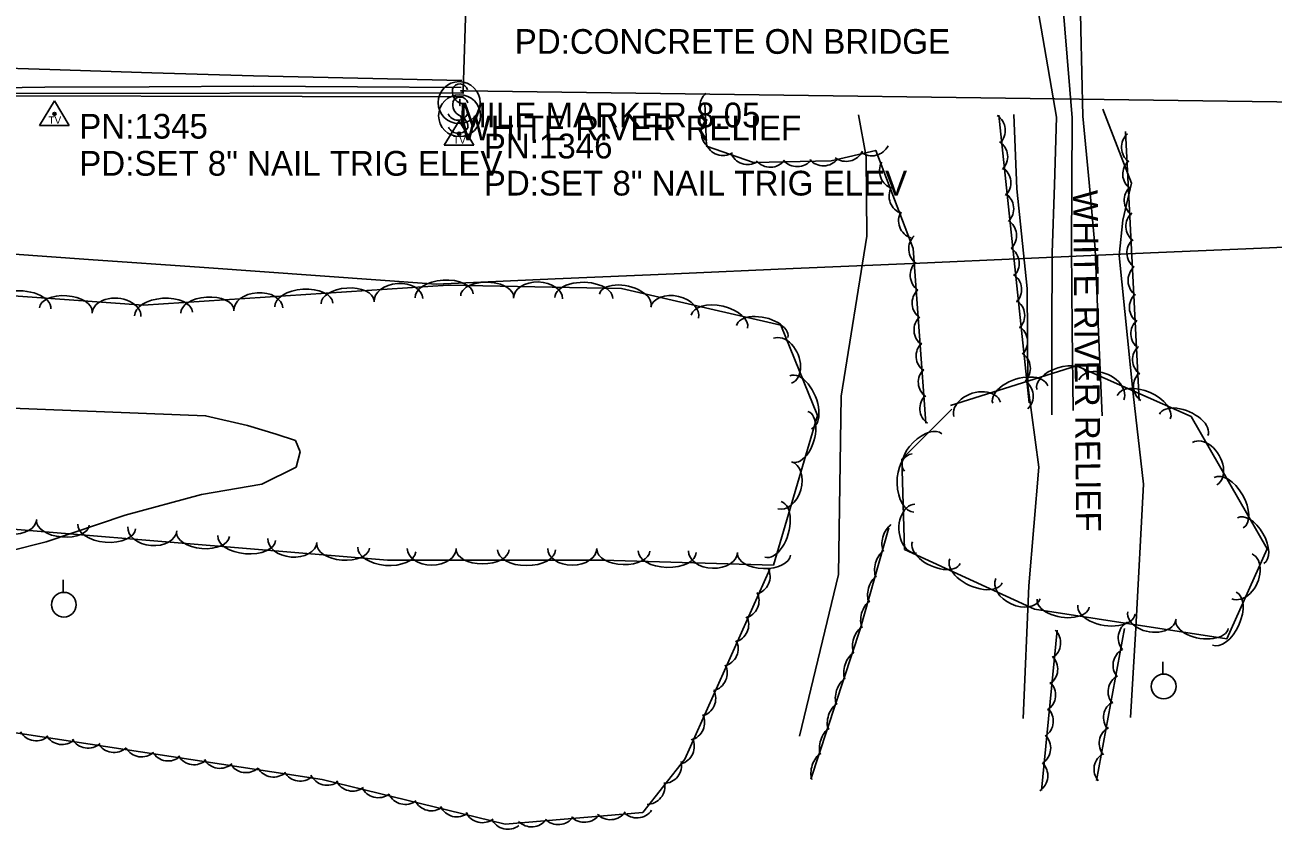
# Model space of a CAD drawing. Extents: x 1441650 to 1491889, y 345904 to 358319.
# Drawn here: x 1482250.7 to 1482503.1, y 345952.8 to 346115.6 of the extents above; entities that cross this region are included whole.
import ezdxf

# ---------------------------------------------------------------- set-up
doc = ezdxf.new("R2010")
doc.units = 0
for name, color, linetype in [('S_BRIDGE', 7, 'Continuous'), ('S_DITCHLINE', 7, 'Continuous'), ('S_EDGE_PAVEMENT', 7, 'Continuous'), ('S_GUARDRAIL', 7, 'Continuous'), ('S_MSC_PT_SYM', 7, 'Continuous'), ('S_PRIMARY_CTL_ANNOT', 7, 'Continuous'), ('S_RDW_PT_SYM', 7, 'Continuous'), ('S_SECONDARY_CTL', 7, 'Continuous'), ('S_SECONDARY_CTL_ANNOT', 7, 'Continuous'), ('S_SHOULDER', 7, 'Continuous'), ('S_SIGN', 7, 'Continuous'), ('S_SIGN_ANNOT', 7, 'Continuous'), ('S_STR_PT_SYM', 7, 'Continuous'), ('S_STREAM', 7, 'Continuous'), ('S_STREAM_ANNOT', 7, 'Continuous'), ('S_TRAILS', 7, 'Continuous'), ('S_TREE', 7, 'Continuous'), ('S_UTILITY_POLE', 7, 'Continuous')]:
    doc.layers.add(name, color=color, linetype=linetype)

msp = doc.modelspace()

# ---------------------------------------------------------------- linework, layer by layer
at = {"layer": 'S_BRIDGE'}
for p, q in [((1482339.33, 346102.26), (1482340.24, 346130.26)), ((1482513.36, 346099.93), (1482339.33, 346102.26))]:
    msp.add_line(p, q, dxfattribs=at)
at = {"layer": 'S_DITCHLINE'}
for points in [[(1482462.69, 346037.61), (1482462.53, 346054.05), (1482462.36, 346070.5), (1482462.45, 346083.66), (1482462.54, 346096.81), (1482461.04, 346114.8), (1482459.54, 346132.78), (1482459.41, 346145.77), (1482459.28, 346158.76), (1482457.53, 346173.64), (1482455.79, 346188.53)], [(1482458.41, 346036.73), (1482458.44, 346053.13), (1482458.47, 346069.54), (1482458.92, 346083.24), (1482459.38, 346096.95), (1482456.23, 346114.93), (1482453.08, 346132.9), (1482452.05, 346157.64), (1482452.68, 346171.86), (1482453.31, 346186.08)], [(1482468.57, 346036.53), (1482467.88, 346053.44), (1482467.2, 346070.34), (1482465.94, 346083.75), (1482464.67, 346097.16), (1482464.3, 346114.68), (1482463.93, 346132.19), (1482464.54, 346146.13), (1482465.15, 346160.06), (1482461.16, 346174.16), (1482457.16, 346188.26)]]:
    msp.add_lwpolyline(points, dxfattribs=at)
at = {"layer": 'S_EDGE_PAVEMENT'}
msp.add_lwpolyline([(1481976.73, 346121.08), (1482000.74, 346119.48), (1482025.26, 346118), (1482049.78, 346116.52), (1482074.55, 346115.05), (1482099.33, 346113.59), (1482112.88, 346112.88), (1482126.43, 346112.18), (1482139.99, 346111.48), (1482153.54, 346110.78), (1482178.5, 346109.58), (1482203.46, 346108.38), (1482216.53, 346107.92), (1482229.61, 346107.47), (1482242.69, 346107.01), (1482255.77, 346106.56), (1482276.37, 346105.93), (1482296.97, 346105.29), (1482318.03, 346104.82), (1482339.08, 346104.34)], dxfattribs=at)
at = {"layer": 'S_GUARDRAIL'}
msp.add_line((1482212.27, 346101.67), (1482339.11, 346101.9), dxfattribs=at)
msp.add_lwpolyline([(1482339.41, 346101.08), (1482208.88, 346101.33), (1482185.59, 346099.26)], dxfattribs=at)
at = {"layer": 'S_MSC_PT_SYM'}
for points in [[(1482338.7, 346100.53), (1482338.7, 346100.58), (1482338.7, 346100.53), (1482338.65, 346100.53), (1482338.7, 346100.53), (1482338.7, 346100.48), (1482338.7, 346100.53), (1482338.75, 346100.53)], [(1482338.69, 346099.34), (1482338.69, 346099.39), (1482338.69, 346099.34), (1482338.64, 346099.34), (1482338.69, 346099.34), (1482338.69, 346099.29), (1482338.69, 346099.34), (1482338.74, 346099.34)], [(1482339.19, 346099.2), (1482339.19, 346099.25), (1482339.19, 346099.2), (1482339.14, 346099.2), (1482339.19, 346099.2), (1482339.19, 346099.15), (1482339.19, 346099.2), (1482339.24, 346099.2)], [(1482339.07, 346095.59), (1482339.07, 346095.64), (1482339.07, 346095.59), (1482339.02, 346095.59), (1482339.07, 346095.59), (1482339.07, 346095.54), (1482339.07, 346095.59), (1482339.12, 346095.59)]]:
    msp.add_lwpolyline(points, dxfattribs=at)
at = {"layer": 'S_RDW_PT_SYM'}
msp.add_lwpolyline([(1482339.11, 346101.9), (1482339.11, 346101.95), (1482339.11, 346101.9), (1482339.06, 346101.9), (1482339.11, 346101.9), (1482339.11, 346101.85), (1482339.11, 346101.9), (1482339.16, 346101.9)], dxfattribs=at)
at = {"layer": 'S_SECONDARY_CTL'}
for p, q in [((1482256.69, 346100.22), (1482253.68, 346095.27)), ((1482256.69, 346100.22), (1482259.63, 346095.27)), ((1482253.68, 346095.27), (1482259.63, 346095.27)), ((1482338.53, 346096.21), (1482335.52, 346091.26)), ((1482338.53, 346096.21), (1482341.48, 346091.26)), ((1482335.52, 346091.26), (1482341.48, 346091.26))]:
    msp.add_line(p, q, dxfattribs=at)
for centre, radius in [((1482256.69, 346097.61), 0.311), ((1482256.69, 346097.61), 0.183), ((1482256.69, 346097.61), 0.103), ((1482338.53, 346093.6), 0.311), ((1482338.53, 346093.6), 0.183), ((1482338.53, 346093.6), 0.103)]:
    msp.add_circle(centre, radius, dxfattribs=at)
at = {"layer": 'S_SHOULDER'}
msp.add_lwpolyline([(1481976.15, 346111.83), (1482000.34, 346110.28), (1482024.98, 346108.83), (1482049.62, 346107.38), (1482062.31, 346106.59), (1482075, 346105.8), (1482087.69, 346105.01), (1482100.39, 346104.22), (1482113.99, 346103.53), (1482127.6, 346102.84), (1482141.21, 346102.14), (1482154.82, 346101.45), (1482169.25, 346101.21), (1482183.68, 346100.97), (1482199.06, 346102.29), (1482212.98, 346102.47), (1482226.91, 346102.65), (1482240.83, 346102.83), (1482254.75, 346103.01), (1482275.84, 346103.1), (1482296.94, 346103.19), (1482317.94, 346103.08), (1482338.94, 346102.96)], dxfattribs=at)
at = {"layer": 'S_SIGN'}
for p, q in [((1482338.69, 346099.34), (1482338.7, 346100.53)), ((1482339.07, 346095.59), (1482339.19, 346099.2))]:
    msp.add_line(p, q, dxfattribs=at)
for centre in [(1482338.53, 346099.89), (1482338.62, 346097.25)]:
    msp.add_circle(centre, 4.24, dxfattribs=at)
for centre, radius, start, end in [((1482339.7, 346102.15), 2.55, 167.1196, 241.9813), ((1482338.66, 346102.05), 1.62, 16.5258, 156.8957), ((1482339.79, 346099.51), 2.55, 167.1196, 241.9813), ((1482338.75, 346099.41), 1.62, 16.5258, 156.8957), ((1482338.27, 346098.5), 2.17, 204.641, 335.359), ((1482337.83, 346097.61), 2.38, 358.6529, 73.7063), ((1482338.36, 346095.85), 2.17, 204.641, 335.359), ((1482337.92, 346094.97), 2.38, 358.6529, 73.7063)]:
    msp.add_arc(centre, radius, start, end, dxfattribs=at)
at = {"layer": 'S_STR_PT_SYM'}
msp.add_lwpolyline([(1482339.33, 346102.26), (1482339.33, 346102.76), (1482339.33, 346102.26), (1482338.83, 346102.26), (1482339.33, 346102.26), (1482339.33, 346101.76), (1482339.33, 346102.26), (1482339.83, 346102.26)], dxfattribs=at)
at = {"layer": 'S_STREAM'}
for points in [[(1482450.69, 346097.51), (1482451.33, 346082.47), (1482453.44, 346062.31), (1482453.56, 346042.77), (1482455.77, 346026.13), (1482453.79, 346002.14), (1482452.63, 345975.3)], [(1482474.34, 345975.51), (1482475.37, 345993.58), (1482476.93, 346022.7), (1482474.86, 346040.99), (1482472.02, 346069), (1482472.77, 346076.12), (1482474.49, 346083.59), (1482468.73, 346098.55)], [(1482241.2, 346038.36), (1482287.24, 346036.56), (1482295.75, 346034.6), (1482301.51, 346032.86), (1482305.42, 346031.54), (1482306.35, 346029.28), (1482305.55, 346026.17), (1482298.63, 346022.73), (1482286.41, 346020.62), (1482270.98, 346016.47), (1482254.99, 346011.02), (1482239.95, 346007.26)]]:
    msp.add_lwpolyline(points, dxfattribs=at)
at = {"layer": 'S_TRAILS'}
msp.add_lwpolyline([(1482407.37, 345971.72), (1482415.23, 346004.46), (1482415.82, 346040.49), (1482421.01, 346072.89), (1482420.84, 346088.93), (1482419.3, 346097.41)], dxfattribs=at)
at = {"layer": 'S_TREE'}
for points in [[(1482432.9, 346035.02), (1482430.34, 346070.41), (1482422.78, 346090.22), (1482413.76, 346088.12), (1482398.09, 346087.77), (1482388.56, 346091.11), (1482388.21, 346099.85)], [(1482447.71, 346097.34), (1482453.8, 346039.18)], [(1482476.04, 346039.61), (1482473.34, 346094.04)], [(1481947.4, 346054.76), (1481952.67, 346077.32), (1481966.17, 346089.42), (1482040.52, 346083.45), (1482117.14, 346075.18), (1482200.67, 346064.28), (1482274.64, 346058.94), (1482336.34, 346062.96), (1482371.34, 346062.31), (1482403.59, 346054.88), (1482410.98, 346036.6), (1482402.11, 346006.35), (1482367.53, 346007.32), (1482324.01, 346007.37), (1482213.19, 346016.51), (1482173.46, 346018.85), (1482093.9, 346037.14), (1482035.66, 346026.88), (1482004.43, 346029.84), (1481951.05, 346042.14), (1481945.18, 346054.12)], [(1481982.31, 346088.29), (1482005.75, 346086.61), (1482029.18, 346084.94), (1482052.62, 346083.26), (1482076.06, 346081.59), (1482099.49, 346079.91), (1482122.93, 346078.24), (1482146.37, 346076.56), (1482169.8, 346074.89), (1482193.24, 346073.21), (1482216.68, 346071.54), (1482240.11, 346069.87), (1482263.55, 346068.19), (1482286.99, 346066.52), (1482310.42, 346064.84), (1482333.86, 346063.17), (1482357.94, 346064.22), (1482382.03, 346065.27), (1482406.11, 346066.32), (1482430.2, 346067.38), (1482454.28, 346068.43), (1482478.37, 346069.48), (1482502.45, 346070.53), (1482526.54, 346071.59)], [(1481982.31, 346088.29), (1482005.75, 346086.61), (1482029.18, 346084.94), (1482052.62, 346083.26), (1482076.06, 346081.59), (1482099.49, 346079.91), (1482122.93, 346078.24), (1482146.37, 346076.56), (1482169.8, 346074.89), (1482193.24, 346073.21), (1482216.68, 346071.54), (1482240.11, 346069.87), (1482263.55, 346068.19), (1482286.99, 346066.52), (1482310.42, 346064.84), (1482333.86, 346063.17), (1482357.94, 346064.22), (1482382.03, 346065.27), (1482406.11, 346066.32), (1482430.2, 346067.38), (1482454.28, 346068.43), (1482478.37, 346069.48), (1482502.45, 346070.53), (1482526.54, 346071.59)], [(1482437.9, 346038.65), (1482463.4, 346046.62), (1482486.58, 346036.37), (1482501.99, 346009.66), (1482493.78, 345991.45), (1482454.9, 345997.42), (1482428.61, 346009.5), (1482428.09, 346027.78), (1482438.16, 346037.89)], [(1482409.68, 345963.02), (1482419.64, 345993.37), (1482425.47, 346013.88)], [(1482401.37, 346005.5), (1482384.21, 345967.07), (1482375.66, 345956.28), (1482347.85, 345953.95), (1482310.81, 345962.95), (1482240.34, 345973.71), (1482129.66, 345983.34), (1482082.62, 345982.37), (1482022.77, 345984.3), (1481947.65, 345989.01), (1481866.38, 345990.24), (1481829.87, 345994.64)], [(1482459.47, 345993.17), (1482456.35, 345960.72)], [(1482467.45, 345962.78), (1482473.12, 345993.53)]]:
    msp.add_lwpolyline(points, dxfattribs=at)
for centre, start, end in [((1482445.36, 346094.25), 315.1802, 56.7771), ((1482476.13, 346090.87), 132.0452, 233.6421), ((1482445.84, 346088.94), 315.1802, 56.7771), ((1482476.39, 346085.43), 132.0452, 233.6421), ((1482446.47, 346083.69), 315.1802, 56.7771), ((1482476.69, 346080.14), 132.0452, 233.6421), ((1482447.06, 346078.42), 315.1802, 56.7771), ((1482477.03, 346074.87), 132.0452, 233.6421), ((1482447.62, 346073.01), 315.1802, 56.7771), ((1482477.22, 346069.53), 132.0452, 233.6421), ((1482448.17, 346067.39), 315.1802, 56.7771), ((1482448.66, 346062.08), 315.1802, 56.7771), ((1482477.46, 346063.89), 132.0452, 233.6421), ((1482449.28, 346056.83), 315.1802, 56.7771), ((1482477.73, 346058.46), 132.0452, 233.6421), ((1482449.87, 346051.56), 315.1802, 56.7771), ((1482478.03, 346053.16), 132.0452, 233.6421), ((1482478.37, 346047.89), 132.0452, 233.6421), ((1482450.43, 346046.15), 315.1802, 56.7771), ((1482478.56, 346042.56), 132.0452, 233.6421), ((1482450.99, 346040.53), 315.1802, 56.7771), ((1482397.79, 346004.01), 285.1368, 26.7337), ((1482395.55, 345999.17), 285.1368, 26.7337), ((1482393.46, 345994.32), 285.1368, 26.7337), ((1482456.55, 345990.62), 303.7113, 45.3082), ((1482391.33, 345989.46), 285.1368, 26.7337), ((1482455.96, 345985.31), 303.7113, 45.3082), ((1482389.11, 345984.49), 285.1368, 26.7337), ((1482455.53, 345980.05), 303.7113, 45.3082), ((1482386.78, 345979.35), 285.1368, 26.7337), ((1482455.06, 345974.77), 303.7113, 45.3082), ((1482384.54, 345974.51), 285.1368, 26.7337), ((1482382.45, 345969.66), 285.1368, 26.7337), ((1482454.54, 345969.35), 303.7113, 45.3082), ((1482453.96, 345963.73), 303.7113, 45.3082)]:
    msp.add_arc(centre, 3.64, start, end, dxfattribs=at)
for centre, major_axis, ratio, start_param, end_param in [((1482390.85, 346099.13), (-2.96, -2.13), 0.981702, 4.82218, 6.595381), ((1482391.1, 346093.9), (-2.96, -2.13), 0.981702, 4.82218, 6.595381), ((1482391.9, 346092.83), (0.45, -3.62), 0.993867, 4.938912, 6.712112), ((1482416.83, 346091.64), (-0.33, 3.63), 0.998451, 2.393718, 4.166919), ((1482422.03, 346092.78), (-0.33, 3.63), 0.998451, 2.393718, 4.166919), ((1482396.89, 346091.01), (0.45, -3.62), 0.993867, 4.938912, 6.712112), ((1482401.47, 346090.47), (1.57, -3.29), 0.999436, 4.973415, 6.746615), ((1482406.91, 346090.59), (1.57, -3.29), 0.999436, 4.973415, 6.746615), ((1482412.21, 346090.75), (1.57, -3.29), 0.999436, 4.973415, 6.746615), ((1482427.18, 346086.02), (1.05, -3.49), 0.99479, 3.897486, 5.670686), ((1482429.12, 346080.94), (1.05, -3.49), 0.99479, 3.897486, 5.670686), ((1482431.04, 346075.99), (1.05, -3.49), 0.99479, 3.897486, 5.670686), ((1482433.08, 346070.29), (0.26, -3.63), 0.994619, 3.825789, 5.598989), ((1482433.39, 346064.96), (0.26, -3.63), 0.994619, 3.825789, 5.598989), ((1482307.13, 346058.95), (-5.86, -0.38), 0.545008, 3.141593, 6.283185), ((1482315.98, 346059.53), (-5.34, -0.35), 0.535715, 3.141593, 6.283185), ((1482326.28, 346059.94), (-4.94, -0.32), 0.678993, 3.141593, 6.283185), ((1482335.5, 346060.8), (-5.86, -0.38), 0.545008, 3.141593, 6.283185), ((1482344.19, 346060.71), (-5.35, 0.1), 0.53566, 3.141364, 6.282957), ((1482354.48, 346060.26), (-4.95, 0.09), 0.678923, 3.14121, 6.282802), ((1482363.74, 346060.35), (-5.87, 0.11), 0.544952, 3.141357, 6.28295), ((1482372.13, 346059.97), (-5.21, 1.19), 0.536313, 3.137188, 6.278781), ((1482250.12, 346058.61), (-5.85, 0.42), 0.544952, 3.141492, 6.283085), ((1482258.96, 346057.97), (-5.33, 0.38), 0.535659, 3.141496, 6.283088), ((1482269.22, 346056.97), (-4.94, 0.36), 0.678922, 3.14143, 6.283023), ((1482278.76, 346057.11), (-5.86, -0.38), 0.545008, 3.141593, 6.283185), ((1482287.61, 346057.68), (-5.34, -0.35), 0.535715, 3.141593, 6.283185), ((1482297.91, 346058.09), (-4.94, -0.32), 0.678993, 3.141593, 6.283185), ((1482382.1, 346057.41), (-4.83, 1.09), 0.679741, 3.134201, 6.275793), ((1482433.76, 346059.33), (0.26, -3.63), 0.994619, 3.825789, 5.598989), ((1482391.17, 346055.58), (-5.72, 1.3), 0.545617, 3.137048, 6.27864), ((1482399.81, 346053.59), (-5.21, 1.19), 0.536313, 3.137188, 6.278781), ((1482434.15, 346053.9), (0.26, -3.63), 0.994619, 3.825789, 5.598989), ((1482403.94, 346047.67), (-1.87, 4.53), 0.692101, 3.130199, 6.271792), ((1482434.57, 346048.61), (0.26, -3.63), 0.994619, 3.825789, 5.598989), ((1482407.61, 346039.28), (-2.2, 5.37), 0.555549, 3.134701, 6.276294), ((1482435.02, 346043.35), (0.26, -3.63), 0.994619, 3.825789, 5.598989), ((1482452.02, 346040.85), (-5.57, -1.76), 0.551334, 3.136196, 6.277789), ((1482460.44, 346043.48), (-5.07, -1.6), 0.541933, 3.136366, 6.277958), ((1482468.42, 346041.81), (-4.53, 2), 0.681167, 3.139251, 6.280844), ((1482476.99, 346038.3), (-5.37, 2.37), 0.546755, 3.140156, 6.281748), ((1482435.34, 346038.02), (0.26, -3.63), 0.994619, 3.825789, 5.598989), ((1482443.3, 346037.85), (-4.7, -1.5), 0.686859, 3.132734, 6.274327), ((1482407.52, 346032.31), (1.51, 5.13), 0.540548, 3.142157, 6.28375), ((1482485.1, 346034.72), (-4.89, 2.16), 0.537431, 3.1402, 6.281793), ((1482432.39, 346029.1), (-3.77, -3.79), 0.540601, 3.141593, 6.283185), ((1482489.33, 346026.86), (-2.48, 4.29), 0.68176, 3.139543, 6.281136), ((1482404.37, 346022.5), (1.4, 4.75), 0.685119, 3.142547, 6.284139), ((1482430.34, 346022.95), (0.17, -5.87), 0.548798, 3.141684, 6.283276), ((1482494.19, 346018.97), (-2.94, 5.08), 0.54723, 3.140336, 6.281928), ((1482402.01, 346013.55), (1.65, 5.63), 0.549926, 3.142175, 6.283768), ((1482430.87, 346013.7), (0.14, -4.95), 0.683714, 3.141741, 6.283334), ((1482248.15, 346015.99), (4.94, -0.41), 0.678926, 3.141593, 6.283185), ((1482258.39, 346014.89), (5.33, -0.44), 0.535662, 3.141593, 6.283185), ((1482267.23, 346014.16), (5.85, -0.48), 0.544955, 3.141593, 6.283185), ((1482426.57, 346011.49), (-1.14, -3.46), 0.650493, 3.889352, 5.662553), ((1482498.62, 346011.29), (-2.68, 4.63), 0.537899, 3.140375, 6.281967), ((1482276.48, 346013.65), (4.94, -0.41), 0.678926, 3.141593, 6.283185), ((1482286.72, 346012.55), (5.33, -0.44), 0.535662, 3.141593, 6.283185), ((1482295.56, 346011.82), (5.85, -0.48), 0.544955, 3.141593, 6.283185), ((1482304.81, 346011.32), (4.94, -0.41), 0.678926, 3.141593, 6.283185), ((1482315.06, 346010.21), (5.33, -0.44), 0.535662, 3.141593, 6.283185), ((1482323.89, 346009.48), (5.85, -0.48), 0.544955, 3.141593, 6.283185), ((1482332.98, 346009.72), (4.96, 0), 0.678929, 3.141593, 6.283185), ((1482343.28, 346009.45), (5.35, -0.01), 0.535664, 3.141593, 6.283185), ((1482352.15, 346009.44), (5.87, -0.01), 0.544957, 3.141593, 6.283185), ((1482361.41, 346009.69), (4.96, 0), 0.678929, 3.141593, 6.283185), ((1482371.77, 346009.31), (5.34, -0.15), 0.535656, 3.141593, 6.283185), ((1482380.63, 346009.06), (5.87, -0.16), 0.544949, 3.141593, 6.283185), ((1482389.89, 346009.06), (4.95, -0.14), 0.678919, 3.141593, 6.283185), ((1482425.08, 346006.26), (-1.14, -3.46), 0.650493, 3.889352, 5.662553), ((1482435.05, 346008.86), (4.83, -2.24), 0.539315, 3.14894, 6.290533), ((1482400.18, 346008.51), (5.34, -0.15), 0.535656, 3.141593, 6.283185), ((1482443.08, 346005.17), (5.3, -2.46), 0.54867, 3.149176, 6.290769), ((1482496.86, 346004.07), (2.04, 4.52), 0.685278, 3.14105, 6.282643), ((1482423.66, 346001.16), (-1.14, -3.46), 0.650493, 3.889352, 5.662553), ((1482451.57, 346001.56), (4.47, -2.1), 0.683526, 3.153988, 6.29558), ((1482422.26, 345996.07), (-1.14, -3.46), 0.650493, 3.889352, 5.662553), ((1482460.71, 345998.66), (5.28, -0.81), 0.537928, 3.142093, 6.283686), ((1482493.29, 345995.53), (2.41, 5.35), 0.550054, 3.141262, 6.282854), ((1482469.47, 345997.32), (5.8, -0.89), 0.547261, 3.142109, 6.283702), ((1482478.66, 345996.17), (4.9, -0.75), 0.681798, 3.142435, 6.284028), ((1482420.62, 345990.83), (-1.14, -3.46), 0.650493, 3.828023, 5.601224), ((1482475.48, 345991.63), (3.58, -0.66), 0.999982, 2.254992, 4.028193), ((1482488.8, 345994.35), (5.28, -0.81), 0.537928, 3.142093, 6.283686), ((1482474.42, 345986.08), (3.58, -0.66), 0.999982, 2.254992, 4.028193), ((1482418.84, 345985.47), (-1.14, -3.46), 0.650493, 3.828023, 5.601224), ((1482473.43, 345980.73), (3.58, -0.66), 0.999982, 2.254992, 4.028193), ((1482417.14, 345980.3), (-1.14, -3.46), 0.650493, 3.828023, 5.601224), ((1482415.51, 345975.25), (-1.14, -3.46), 0.650493, 3.828023, 5.601224), ((1482472.5, 345975.51), (3.58, -0.66), 0.999982, 2.254992, 4.028193), ((1482252.97, 345974.44), (3.6, -0.55), 0.999997, 3.825789, 5.598989), ((1482258.22, 345973.68), (3.6, -0.55), 0.999997, 3.825788, 5.598989), ((1482413.91, 345970.22), (-1.14, -3.46), 0.650493, 3.828023, 5.601224), ((1482471.62, 345970.3), (3.58, -0.66), 0.999982, 2.254992, 4.028193), ((1482263.45, 345972.95), (3.6, -0.55), 0.999997, 3.825788, 5.598989), ((1482268.71, 345972.07), (3.6, -0.55), 0.999997, 3.825788, 5.598989), ((1482274.29, 345971.19), (3.6, -0.55), 0.999997, 3.825789, 5.598989), ((1482279.67, 345970.36), (3.6, -0.55), 0.999997, 3.825789, 5.598989), ((1482284.92, 345969.6), (3.6, -0.55), 0.999997, 3.825788, 5.598989), ((1482290.15, 345968.87), (3.6, -0.55), 0.999997, 3.825788, 5.598989), ((1482295.41, 345968), (3.6, -0.55), 0.999997, 3.825788, 5.598989), ((1482379.88, 345965.83), (3.32, -1.51), 0.999972, 5.152557, 6.925757), ((1482412.2, 345965.16), (-1.14, -3.46), 0.650493, 3.828023, 5.601224), ((1482470.58, 345965.07), (3.58, -0.66), 0.999982, 2.254992, 4.028193), ((1482300.99, 345967.11), (3.6, -0.55), 0.999997, 3.825789, 5.598989), ((1482306.37, 345966.29), (3.6, -0.55), 0.999997, 3.825789, 5.598989), ((1482311.84, 345965.44), (3.54, -0.86), 0.999998, 3.825788, 5.598989), ((1482316.99, 345964.26), (3.54, -0.86), 0.999998, 3.825788, 5.598989), ((1482322.15, 345962.93), (3.54, -0.86), 0.999998, 3.825788, 5.598989), ((1482376.5, 345961.57), (3.32, -1.51), 0.999972, 5.152557, 6.925757), ((1482327.63, 345961.57), (3.54, -0.86), 0.999998, 3.825789, 5.598989), ((1482332.92, 345960.28), (3.54, -0.86), 0.999998, 3.825789, 5.598989), ((1482338.08, 345959.06), (3.54, -0.86), 0.999998, 3.825788, 5.598989), ((1482343.23, 345957.88), (3.54, -0.86), 0.999998, 3.825788, 5.598989), ((1482369.14, 345958.48), (3.63, 0.3), 0.999997, 3.825788, 5.598989), ((1482374.46, 345958.85), (3.63, 0.3), 0.999997, 3.825788, 5.598989), ((1482348.4, 345956.55), (3.54, -0.86), 0.999998, 3.825788, 5.598989), ((1482353.17, 345957.03), (3.63, 0.3), 0.999997, 3.825789, 5.598989), ((1482358.6, 345957.48), (3.63, 0.3), 0.999997, 3.825789, 5.598989), ((1482363.88, 345957.96), (3.63, 0.3), 0.999997, 3.825788, 5.598989)]:
    msp.add_ellipse(centre, major_axis=major_axis, ratio=ratio, start_param=start_param, end_param=end_param, dxfattribs=at)
at = {"layer": 'S_UTILITY_POLE'}
for p, q in [((1482258.44, 346000.85), (1482258.44, 346003.33)), ((1482480.89, 345984.32), (1482480.89, 345986.8))]:
    msp.add_line(p, q, dxfattribs=at)
for centre in [(1482258.58, 345998.33), (1482481.03, 345981.8)]:
    msp.add_circle(centre, 2.5, dxfattribs=at)

# ---------------------------------------------------------------- texts
at = {"layer": 'S_PRIMARY_CTL_ANNOT'}
msp.add_text('PD:CONCRETE ON BRIDGE', height=5, dxfattribs=at).set_placement((1482349.78, 346109.76))
at = {"layer": 'S_SECONDARY_CTL'}
for p in [(1482255.48, 346095.6), (1482337.33, 346091.59)]:
    msp.add_text('TV', height=1.5, rotation=360, dxfattribs=at).set_placement(p)
at = {"layer": 'S_SECONDARY_CTL_ANNOT'}
for s, p in [('PN:1345', (1482261.69, 346092.61)), ('PN:1346', (1482343.53, 346088.6)), ('PD:SET 8" NAIL TRIG ELEV', (1482261.69, 346085.11)), ('PD:SET 8" NAIL TRIG ELEV', (1482343.53, 346081.1))]:
    msp.add_text(s, height=5, dxfattribs=at).set_placement(p)
at = {"layer": 'S_SIGN_ANNOT'}
for s, p in [('MILE MARKER 8.05', (1482338.53, 346094.89)), ('WHITE RIVER RELIEF', (1482338.62, 346092.25))]:
    msp.add_text(s, height=5, dxfattribs=at).set_placement(p)
at = {"layer": 'S_STREAM_ANNOT'}
msp.add_text('WHITE RIVER RELIEF', height=5.0003, rotation=270.5411, dxfattribs=at).set_placement((1482462.7, 346082.19))

doc.saveas('drawing.dxf')
